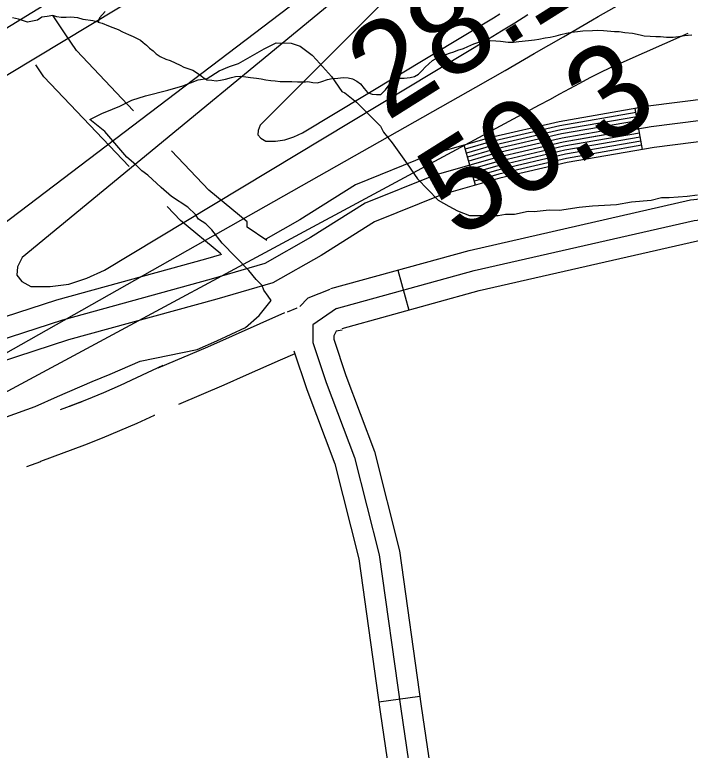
# Model space of a CAD drawing. Extents: x 3161665 to 3199565, y 885729 to 911164.
# Drawn here: x 3188915 to 3189404, y 908127 to 908659 of the extents above; entities that cross this region are included whole.
import ezdxf

# ---------------------------------------------------------------- set-up
doc = ezdxf.new("R2010")
doc.units = 0
for name, color, linetype in [('V-RIVR-RANG', 7, 'Continuous'), ('V-ROAD-CNTR', 7, 'Continuous'), ('V-SITE-VEGE', 7, 'Continuous'), ('V-TOPO-MAJR', 7, 'Continuous'), ('V-TOPO-MINR', 7, 'Continuous'), ('V-TOPO-SHOR', 7, 'Continuous')]:
    doc.layers.add(name, color=color, linetype=linetype)

msp = doc.modelspace()

# ---------------------------------------------------------------- linework, layer by layer
at = {"layer": 'V-ROAD-CNTR'}
for p, q in [((3189368.88, 908561.36), (3189363.74, 908590.91)), ((3189248.31, 908535.59), (3189240.02, 908564.42)), ((3189191.97, 908474.15), (3189199.95, 908445.23)), ((3189208.1, 908165.89), (3189178.38, 908161.73))]:
    msp.add_line(p, q, dxfattribs=at)
for points in [[(3189001.02, 908589.29), (3188959.74, 908632.76), (3188951.61, 908644.79), (3188942.95, 908657.82), (3188942.95, 908657.81)], [(3190038.16, 908643.2), (3189834.83, 908640.34), (3189705.51, 908625.73), (3189637.45, 908624.76), (3189485.62, 908606.78), (3189373, 908592.52), (3189308.62, 908581.34), (3189258.3, 908569.68), (3189213.83, 908556.89), (3189161.53, 908535.8), (3189121.27, 908510.44), (3189096.76, 908496.52)], [(3189143.77, 908460.86), (3189243.62, 908488.38), (3189403.75, 908524.85), (3189625.79, 908548.18), (3189881.95, 908571.35), (3190356.79, 908609.75), (3190724.76, 908628), (3191087.37, 908643.45)], [(3189147.76, 908446.4), (3189247.28, 908473.83), (3189406.21, 908510.03), (3189627.25, 908533.25), (3189883.23, 908556.4), (3190357.77, 908594.78), (3190725.45, 908613.02), (3191088.26, 908628.47)], [(3188997.89, 908549.02), (3188936.28, 908613.9), (3188930.43, 908622.56)], [(3189151.74, 908431.94), (3189250.94, 908459.28), (3189408.67, 908495.2), (3189628.71, 908518.32), (3189884.51, 908541.46), (3190358.75, 908579.81), (3190726.14, 908598.04), (3191089.15, 908613.5)], [(3189487.45, 908591.89), (3189375.22, 908577.68), (3189311.6, 908566.63), (3189262.06, 908555.15), (3189218.72, 908542.69), (3189168.39, 908522.39), (3189128.98, 908497.57), (3189095.97, 908478.81), (3189057.12, 908467.58), (3188949.66, 908438.02), (3188873.65, 908413.34), (3188775.27, 908387.89), (3188726.29, 908374.42), (3188660.32, 908350.35), (3188611.21, 908315.87), (3188567.85, 908266.31)], [(3189364.26, 908587.96), (3189309.21, 908578.4), (3189259.05, 908566.77), (3189240.85, 908561.54)], [(3189364.77, 908585), (3189309.81, 908575.45), (3189259.8, 908563.87), (3189241.68, 908558.66)], [(3189365.28, 908582.05), (3189310.4, 908572.51), (3189260.56, 908560.96), (3189242.51, 908555.77)], [(3189365.8, 908579.09), (3189311, 908569.57), (3189261.31, 908558.06), (3189243.34, 908552.89)], [(3189489.27, 908577), (3189377.45, 908562.84), (3189314.58, 908551.92), (3189265.83, 908540.63), (3189223.61, 908528.49), (3189175.24, 908508.98), (3189136.68, 908484.7), (3189101.83, 908464.89), (3189061.19, 908453.15), (3188953.96, 908423.65), (3188877.85, 908398.94), (3188779.14, 908373.4), (3188730.85, 908360.11), (3188667.32, 908336.94), (3188621.31, 908304.64), (3188578.33, 908255.5), (3188540.47, 908224.39)], [(3189366.31, 908576.13), (3189311.6, 908566.63), (3189262.06, 908555.15), (3189244.17, 908550.01)], [(3189366.82, 908573.18), (3189312.19, 908563.69), (3189262.82, 908552.25), (3189245, 908547.12)], [(3189367.34, 908570.22), (3189312.79, 908560.75), (3189263.57, 908549.34), (3189245.83, 908544.24)], [(3189367.85, 908567.27), (3189313.38, 908557.81), (3189264.33, 908546.44), (3189246.66, 908541.36)], [(3189368.37, 908564.31), (3189313.98, 908554.86), (3189265.08, 908543.53), (3189247.48, 908538.47)], [(3189097.41, 908495.59), (3189083.11, 908505.11), (3189083.11, 908509.03), (3189055.43, 908531.99), (3189028.55, 908560.3)], [(3189064.02, 908485.89), (3189034.9, 908510.04), (3189025.42, 908520.03)], [(3189064.64, 908485.37), (3189053.05, 908482.02), (3188945.35, 908452.39), (3188869.45, 908427.75), (3188771.4, 908402.38), (3188721.72, 908388.72), (3188653.33, 908363.77), (3188601.11, 908327.11), (3188557.38, 908277.11), (3188522.44, 908248.41), (3188464.82, 908209.03), (3188410.6, 908168.75), (3188328.1, 908108.19), (3188286.29, 908084.05), (3188248.65, 908063.54), (3188196.89, 908036.06), (3188120.09, 908005.34), (3188055.82, 907978.99), (3187988.46, 907946.39)], [(3189142.94, 908460.22), (3189126.91, 908453.81), (3189121.15, 908447.92)], [(3189112.21, 908444.03), (3189119.23, 908446.95), (3189119.27, 908446.96)], [(3189147.76, 908446.4), (3189130.75, 908434.57), (3189130.75, 908421.74), (3189140.38, 908392.88), (3189160.88, 908338.6), (3189178.64, 908268.21), (3189194.21, 908156.9), (3189222.04, 907967.78), (3189231.92, 907842), (3189242.16, 907609.33), (3189257.76, 907486.19), (3189266.29, 907332.08), (3189279.18, 907238.32), (3189290.1, 907175.19)], [(3189018.83, 908403.58), (3189054.66, 908418.76), (3189110.48, 908443.57)], [(3189151.92, 908430.72), (3189147.43, 908430.08), (3189145.75, 908426.73), (3189145.75, 908424.18), (3189154.51, 908397.9), (3189175.22, 908343.1), (3189193.38, 908271.1), (3189209.05, 908159.03), (3189236.96, 907969.46), (3189246.89, 907842.92), (3189257.12, 907610.6), (3189272.71, 907487.55), (3189281.23, 907333.52), (3189294.01, 907240.62), (3189304.97, 907177.22)], [(3189033.72, 908377.3), (3189066.61, 908391.24), (3189082.72, 908398.41), (3189082.72, 908398.45), (3189107.28, 908409.31), (3189117.83, 908413.86)], [(3189116.95, 908415.73), (3189126.24, 908387.85), (3189146.55, 908334.1), (3189163.89, 908265.33), (3189179.36, 908154.77), (3189207.13, 907966.1), (3189216.94, 907841.08), (3189227.21, 907608.05), (3189242.81, 907484.84), (3189251.34, 907330.65), (3189264.36, 907236.02), (3189275.23, 907173.15), (3189281.71, 907109), (3189289.14, 907011.85), (3189294.86, 906922.95), (3189296.53, 906857.06), (3189293.06, 906785.87), (3189293.02, 906746.21)], [(3188948.29, 908373.35), (3188963.97, 908379.27), (3188963.97, 908379.21), (3188955.03, 908375.86), (3188967.29, 908380.69), (3188979.45, 908385.73), (3188991.52, 908390.98), (3189003.5, 908396.44), (3189022.42, 908405.47)], [(3188923.99, 908332.11), (3188933.97, 908335.87), (3188933.97, 908335.93), (3188965.8, 908347.86), (3188978.53, 908352.88), (3188991.17, 908358.12), (3189003.72, 908363.57), (3189016.18, 908369.25), (3189015.68, 908369.01)]]:
    msp.add_lwpolyline(points, dxfattribs=at)
at = {"layer": 'V-SITE-VEGE'}
for p, q in [((3188980.45, 908661.11), (3188976.34, 908656.36)), ((3188917.86, 908655.56), (3188913.63, 908656.53)), ((3188924.47, 908653.28), (3188917.86, 908655.56)), ((3188931.67, 908654.67), (3188924.47, 908653.28)), ((3188934.83, 908656.84), (3188931.67, 908654.67)), ((3188938.71, 908657.54), (3188934.83, 908656.84)), ((3188942.59, 908658.05), (3188938.71, 908657.54)), ((3188945.53, 908657.27), (3188942.59, 908658.05)), ((3188948.66, 908656.69), (3188945.53, 908657.27)), ((3188952.34, 908656.64), (3188948.66, 908656.69)), ((3188955.48, 908656.98), (3188952.34, 908656.64)), ((3188960.82, 908656.36), (3188955.48, 908656.98)), ((3188964.68, 908655.21), (3188960.82, 908656.36)), ((3188971.67, 908654.39), (3188964.68, 908655.21)), ((3188975.38, 908653.42), (3188971.67, 908654.39)), ((3188976.34, 908656.36), (3188975.38, 908653.42)), ((3189095.47, 908634.04), (3189104.17, 908638.3)), ((3189104.17, 908638.3), (3189115, 908638.21)), ((3189115, 908638.21), (3189121.48, 908635.99)), ((3189080.24, 908625.49), (3189095.47, 908634.04)), ((3189121.48, 908635.99), (3189130.09, 908629.42)), ((3189130.09, 908629.42), (3189133.31, 908626.15)), ((3189062.85, 908618.05), (3189070.46, 908621.24)), ((3189070.46, 908621.24), (3189076.97, 908623.35)), ((3189076.97, 908623.35), (3189080.24, 908625.49)), ((3189133.31, 908626.15), (3189144.05, 908614.15)), ((3189054.14, 908612.71), (3189062.85, 908618.05)), ((3189036.77, 908607.43), (3189047.63, 908611.68)), ((3189047.63, 908611.68), (3189054.14, 908612.71)), ((3189144.05, 908614.15), (3189151.54, 908603.26)), ((3189025.91, 908604.27), (3189036.77, 908607.43)), ((3188999.86, 908596.9), (3189009.63, 908600.07)), ((3189009.63, 908600.07), (3189025.91, 908604.27)), ((3189151.54, 908603.26), (3189153.7, 908602.16)), ((3189153.7, 908602.16), (3189162.31, 908595.59)), ((3188991.16, 908592.64), (3188999.86, 908596.9)), ((3189162.31, 908595.59), (3189179.5, 908578.12)), ((3188978.12, 908587.33), (3188985.73, 908590.52)), ((3188985.73, 908590.52), (3188991.16, 908592.64)), ((3188969.42, 908583.06), (3188978.12, 908587.33)), ((3188980.18, 908574.31), (3188969.42, 908583.06)), ((3188996.28, 908555.77), (3188980.18, 908574.31)), ((3189179.5, 908578.12), (3189181.63, 908573.77)), ((3189181.63, 908573.77), (3189188.07, 908566.14)), ((3189188.07, 908566.14), (3189198.78, 908550.89)), ((3189002.73, 908550.3), (3188996.28, 908555.77)), ((3189007.03, 908545.94), (3189002.73, 908550.3)), ((3189198.78, 908550.89), (3189206.27, 908540)), ((3189011.33, 908542.65), (3189007.03, 908545.94)), ((3189021.01, 908533.91), (3189011.33, 908542.65)), ((3189206.27, 908540), (3189221.31, 908524.71)), ((3189028.54, 908527.35), (3189021.01, 908533.91)), ((3189040.39, 908519.67), (3189028.54, 908527.35)), ((3189375.11, 908524.56), (3189382.71, 908526.66)), ((3189382.71, 908526.66), (3189388.12, 908526.62)), ((3189388.12, 908526.62), (3189401.13, 908527.59)), ((3189401.13, 908527.59), (3189408.72, 908528.62)), ((3189221.31, 908524.71), (3189228.86, 908520.32)), ((3189228.86, 908520.32), (3189235.33, 908517.02)), ((3189323.08, 908519.56), (3189332.83, 908520.56)), ((3189332.83, 908520.56), (3189350.17, 908521.51)), ((3189350.17, 908521.51), (3189361.02, 908523.59)), ((3189361.02, 908523.59), (3189375.11, 908524.56)), ((3189045.76, 908514.21), (3189040.39, 908519.67)), ((3189235.33, 908517.02), (3189243.97, 908513.7)), ((3189276.46, 908514.52), (3189286.23, 908516.61)), ((3189286.23, 908516.61), (3189290.56, 908516.57)), ((3189290.56, 908516.57), (3189301.4, 908517.57)), ((3189301.4, 908517.57), (3189308.98, 908517.51)), ((3189308.98, 908517.51), (3189323.08, 908519.56)), ((3189047.9, 908510.95), (3189045.76, 908514.21)), ((3189053.29, 908507.65), (3189047.9, 908510.95)), ((3189243.97, 908513.7), (3189264.54, 908513.53)), ((3189264.54, 908513.53), (3189269.97, 908514.57)), ((3189269.97, 908514.57), (3189276.46, 908514.52)), ((3189057.59, 908503.29), (3189053.29, 908507.65)), ((3189065.09, 908493.48), (3189057.59, 908503.29)), ((3189084.43, 908473.83), (3189065.09, 908493.48)), ((3189089.79, 908467.28), (3189084.43, 908473.83)), ((3189094.09, 908462.92), (3189089.79, 908467.28)), ((3189095.15, 908459.66), (3189094.09, 908462.92)), ((3189098.36, 908455.3), (3189095.15, 908459.66)), ((3189091.75, 908441.28), (3189100.5, 908452.04)), ((3189100.5, 908452.04), (3189098.36, 908455.3)), ((3189081.93, 908432.69), (3189091.75, 908441.28)), ((3189061.27, 908423.11), (3189081.93, 908432.69)), ((3189047.14, 908416.72), (3189061.27, 908423.11)), ((3189005.92, 908408.39), (3189047.14, 908416.72)), ((3188984.18, 908398.82), (3189005.92, 908408.39)), ((3188971.14, 908393.51), (3188984.18, 908398.82)), ((3188946.14, 908382.88), (3188971.14, 908393.51)), ((3188929.84, 908375.43), (3188946.14, 908382.88)), ((3188909.2, 908368.01), (3188929.84, 908375.43))]:
    msp.add_line(p, q, dxfattribs=at)
at = {"layer": 'V-TOPO-MAJR'}
for points in [[(3187297.24, 907549.15), (3188101.28, 908138.9), (3188111.78, 908146.82), (3188122.57, 908154.37), (3188195.72, 908202.78), (3188203.3, 908207.76), (3188210.89, 908212.71), (3188218.52, 908217.61), (3188226.16, 908222.49), (3188417.92, 908343.91), (3188521.6, 908409.24), (3188625.48, 908474.27), (3188729.63, 908538.85), (3188833.97, 908603.12), (3189122.65, 908780.07)], [(3189205.14, 908717.74), (3188920.44, 908483.21), (3188917.13, 908476.45), (3188916.62, 908470.56), (3188920.33, 908465.95), (3188926.84, 908462.19), (3188940.8, 908462.19), (3188954.36, 908463.91), (3188967.35, 908468.19), (3188979.95, 908474.18), (3189257.54, 908641.19), (3189267.1, 908647.02), (3189276.6, 908652.93), (3189286.03, 908658.96)]]:
    msp.add_lwpolyline(points, dxfattribs=at)
at = {"layer": 'V-TOPO-MINR'}
for points in [[(3187292.69, 907530.59), (3188204.27, 908187.22), (3188206.07, 908188.87), (3188207.86, 908190.53), (3188210.68, 908192.85), (3188211.68, 908193.55), (3188218.13, 908197.82), (3188220.16, 908199.14), (3188220.84, 908199.57), (3188235.96, 908209.04), (3188244.22, 908214.19), (3188252.49, 908219.31), (3188260.8, 908224.38), (3188269.12, 908229.42), (3189164.09, 908768.84)], [(3189207.67, 908736.07), (3188748.47, 908387.18), (3188743.39, 908377.57), (3188742.44, 908369.13), (3188747.68, 908362.45), (3188757.04, 908356.93), (3188778.05, 908356.85), (3188798.54, 908359.25), (3188818.24, 908365.36), (3188837.42, 908373.95), (3189248.38, 908606.4), (3189269.58, 908618.46), (3189290.75, 908630.58), (3189311.86, 908642.8), (3189332.93, 908655.08), (3189336.96, 908657.44), (3189360.14, 908670.73)], [(3189204.06, 908690.74), (3189092.52, 908578.93), (3189091.01, 908575.14), (3189090.95, 908571.88), (3189093.07, 908569.4), (3189096.64, 908567.44), (3189103.59, 908567.44), (3189110.34, 908568.3), (3189116.8, 908570.43), (3189123.07, 908573.41), (3189261.17, 908656.49), (3189265.88, 908659.45)], [(3187908.94, 907839.51), (3188026.94, 907911.01), (3188251.29, 908044.94), (3188274.31, 908058.3), (3188297.53, 908071.29), (3188321.06, 908083.72), (3188344.8, 908095.77), (3188463.59, 908154.26), (3188546.65, 908195.71), (3188629.4, 908237.76), (3188711.7, 908280.69), (3188793.69, 908324.22), (3189294.58, 908593.57), (3189301.88, 908597.5), (3189309.18, 908601.44), (3189316.46, 908605.39), (3189323.75, 908609.35), (3189331.08, 908613.23), (3189338.46, 908616.98), (3189345.94, 908620.55), (3189353.48, 908624), (3189401.87, 908645.41)]]:
    msp.add_lwpolyline(points, dxfattribs=at)
at = {"layer": 'V-TOPO-SHOR'}
for points in [[(3188975.38, 908653.42), (3188978.29, 908652.66), (3188982.87, 908650.76), (3188986.18, 908649.44), (3188990.03, 908647.92), (3188993.15, 908646.4), (3188997.36, 908644.33), (3189000.66, 908643), (3189004.7, 908641.11), (3189006.16, 908640.36), (3189007.99, 908638.68), (3189010.36, 908636.62), (3189012, 908635.13), (3189012.55, 908634.57), (3189015.11, 908632.51), (3189017.48, 908630.46), (3189020.22, 908628.58), (3189024.44, 908626.69), (3189027.56, 908625.55), (3189031.23, 908624.03), (3189034.71, 908622.15), (3189037.46, 908620.83), (3189040.95, 908619.5), (3189043.89, 908618.54), (3189048.64, 908615.54), (3189051.02, 908613.49), (3189054.13, 908611.61), (3189057.63, 908611.38), (3189060.76, 908610.98), (3189063.9, 908611.49), (3189067.59, 908612.19), (3189071.84, 908613.25), (3189074.8, 908613.95), (3189078.49, 908614.27), (3189082.17, 908613.86), (3189085.67, 908613.45), (3189089.9, 908612.85), (3189093.22, 908612.45), (3189096.71, 908611.67), (3189100.21, 908611.08), (3189103.52, 908610.85), (3189107.02, 908610.45), (3189111.26, 908610.4), (3189115.5, 908610.35), (3189119.55, 908610.3), (3189122.87, 908610.26), (3189125.26, 908610.24), (3189126.92, 908610.4), (3189130.6, 908609.62), (3189134.1, 908609.58), (3189137.06, 908610.47), (3189141.13, 908611.9), (3189144.65, 908612.59), (3189148.7, 908612.92), (3189152.58, 908613.24), (3189156.26, 908613.01), (3189159.39, 908612.42), (3189162.5, 908610.73), (3189165.06, 908608.67), (3189167.79, 908605.32), (3189170.15, 908602.53), (3189173.46, 908601.39), (3189176.77, 908600.98), (3189179.9, 908600.95), (3189183.26, 908604.41), (3189185.14, 908607.15), (3189187.38, 908609.71), (3189189.98, 908611.52), (3189193.31, 908612.77), (3189196.63, 908612.92), (3189201.06, 908613.24), (3189204.02, 908614.12), (3189206.99, 908615.75), (3189209.6, 908618.48), (3189211.84, 908620.86), (3189217.05, 908625.59), (3189221.88, 908628.3), (3189225.58, 908629.55), (3189229.47, 908630.98), (3189232.61, 908631.86), (3189235.57, 908633.12), (3189239.46, 908634.36), (3189242.61, 908635.8), (3189247.05, 908637.78), (3189250.57, 908638.84), (3189254.26, 908639.72), (3189259.06, 908640.04), (3189262.93, 908639.81), (3189266.25, 908639.59), (3189271.95, 908638.97), (3189275.64, 908638.93), (3189279.51, 908639.25), (3189286.53, 908640.09), (3189290.96, 908640.59), (3189294.1, 908641.11), (3189298.53, 908641.98), (3189302.22, 908642.49), (3189306.47, 908643.55), (3189309.99, 908644.43), (3189314.05, 908645.31), (3189317.93, 908646.18)], [(3189317.93, 908646.18), (3189321.99, 908646.69), (3189325.87, 908647.01), (3189332.88, 908647.3), (3189336.19, 908647.45), (3189340.8, 908647.39), (3189348.72, 908646.56), (3189352.04, 908646.53), (3189356.08, 908645.93), (3189361.61, 908645.31), (3189367.31, 908644.14), (3189370.25, 908643.55), (3189374.49, 908643.14), (3189378.54, 908643.09), (3189381.86, 908642.87), (3189386.28, 908642.45), (3189391.07, 908642.58), (3189394.95, 908643.09), (3189399.38, 908643.77), (3189404.55, 908644.27)]]:
    msp.add_lwpolyline(points, dxfattribs=at)

# ---------------------------------------------------------------- texts
at = {"layer": 'V-RIVR-RANG'}
for s, p in [('28.1', (3189184.14, 908581.34)), ('50.3', (3189235.59, 908495.57))]:
    msp.add_text(s, height=67, rotation=32.1783, dxfattribs=at).set_placement(p)

doc.saveas('drawing.dxf')
